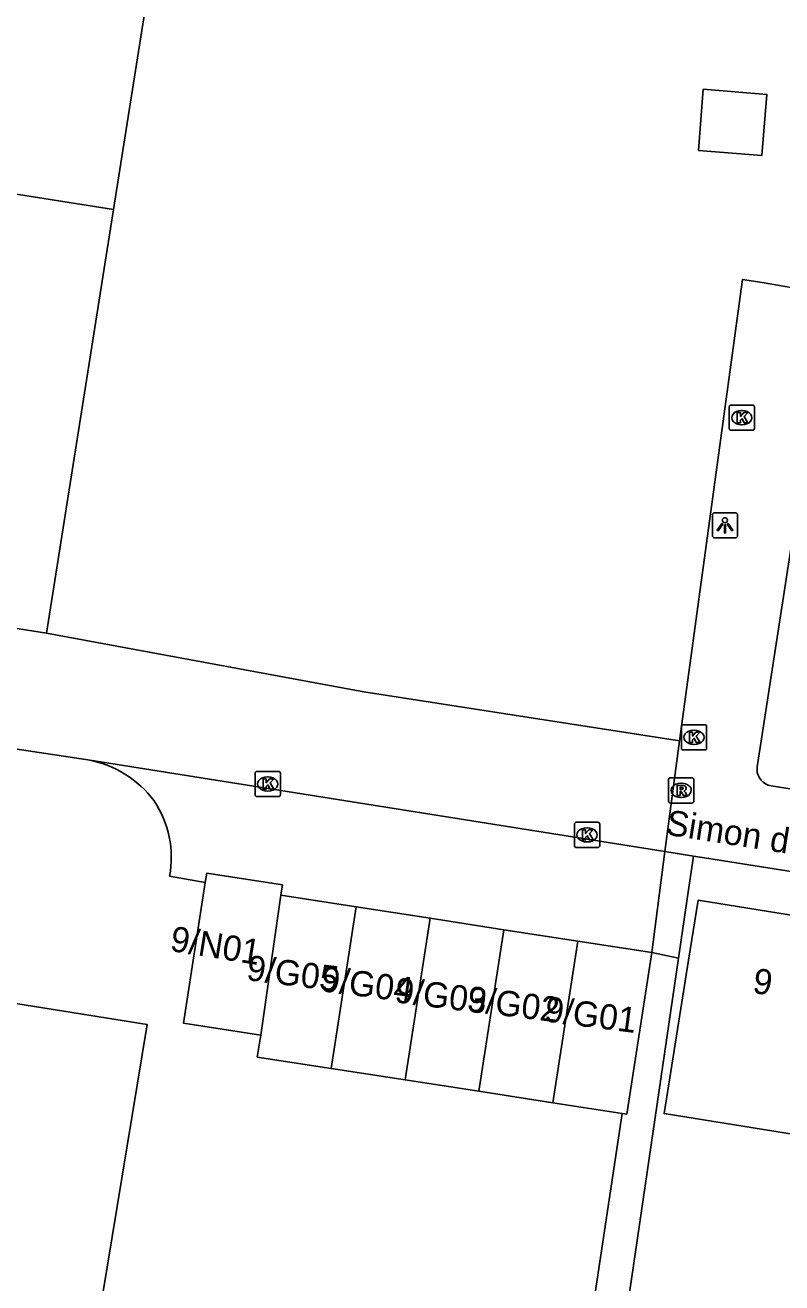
# Model space of a CAD drawing. Extents: x 163010 to 163853, y 382793 to 383982.
# Drawn here: x 163217.64 to 163247.59, y 383160.96 to 383210.78 of the extents above; entities that cross this region are included whole.
import ezdxf

# ---------------------------------------------------------------- set-up
doc = ezdxf.new("R2010")
doc.units = 0
for name, color, linetype in [('IMGEO_Kolk', 7, 'Continuous'), ('IMGEO_Lichtpunt', 7, 'Continuous'), ('IMGEO_Openbare_ruimte_label', 7, 'Continuous'), ('IMGEO_Pand', 7, 'Continuous'), ('IMGEO_Pand_nummerreeks', 7, 'Continuous'), ('IMGEO_Rijbaan_lokaal_open', 7, 'Continuous'), ('IMGEO_Rioolput', 7, 'Continuous'), ('IMGEO_Voetpad_open', 7, 'Continuous')]:
    doc.layers.add(name, color=color, linetype=linetype)

msp = doc.modelspace()

# ---------------------------------------------------------------- linework, layer by layer
at = {"layer": 'IMGEO_Kolk'}
for p, q in [((163245.504, 383194.803), (163245.504, 383195.655)), ((163245.579, 383195.729), (163246.431, 383195.729)), ((163245.992, 383195.509), (163246.017, 383195.509)), ((163246.505, 383195.655), (163246.505, 383194.803)), ((163246.015, 383194.949), (163245.99, 383194.949)), ((163246.431, 383194.729), (163245.579, 383194.729)), ((163243.611, 383182.141), (163243.611, 383182.993)), ((163243.686, 383183.067), (163244.538, 383183.067)), ((163244.099, 383182.847), (163244.124, 383182.847)), ((163244.612, 383182.993), (163244.612, 383182.141)), ((163244.538, 383182.067), (163243.686, 383182.067)), ((163244.122, 383182.287), (163244.097, 383182.287)), ((163226.738, 383180.292), (163226.738, 383181.144)), ((163226.813, 383181.218), (163227.665, 383181.218)), ((163227.226, 383180.998), (163227.251, 383180.998)), ((163227.739, 383181.144), (163227.739, 383180.292)), ((163227.249, 383180.438), (163227.224, 383180.438)), ((163227.665, 383180.218), (163226.813, 383180.218)), ((163239.379, 383178.275), (163239.379, 383179.127)), ((163239.454, 383179.201), (163240.306, 383179.201)), ((163239.867, 383178.981), (163239.892, 383178.981)), ((163240.38, 383179.127), (163240.38, 383178.275)), ((163239.89, 383178.421), (163239.865, 383178.421)), ((163240.306, 383178.201), (163239.454, 383178.201))]:
    msp.add_line(p, q, dxfattribs=at)
for points in [[(163245.504, 383194.803), (163245.504, 383195.655)], [(163245.579, 383195.729), (163246.431, 383195.729)], [(163245.825, 383195.429), (163245.948, 383195.429), (163245.948, 383195.278), (163246.078, 383195.429), (163246.242, 383195.429), (163246.096, 383195.278), (163246.249, 383195.029), (163246.097, 383195.029), (163246.012, 383195.193), (163245.948, 383195.126), (163245.948, 383195.029), (163245.825, 383195.029), (163245.825, 383195.429)], [(163246.505, 383195.655), (163246.505, 383194.803)], [(163246.431, 383194.729), (163245.579, 383194.729)], [(163243.611, 383182.141), (163243.611, 383182.993)], [(163243.686, 383183.067), (163244.538, 383183.067)], [(163244.612, 383182.993), (163244.612, 383182.141)], [(163243.932, 383182.767), (163244.055, 383182.767), (163244.055, 383182.616), (163244.185, 383182.767), (163244.349, 383182.767), (163244.203, 383182.616), (163244.356, 383182.367), (163244.204, 383182.367), (163244.119, 383182.531), (163244.055, 383182.464), (163244.055, 383182.367), (163243.932, 383182.367), (163243.932, 383182.767)], [(163244.538, 383182.067), (163243.686, 383182.067)], [(163226.738, 383180.292), (163226.738, 383181.144)], [(163226.813, 383181.218), (163227.665, 383181.218)], [(163227.059, 383180.918), (163227.182, 383180.918), (163227.182, 383180.767), (163227.312, 383180.918), (163227.476, 383180.918), (163227.33, 383180.767), (163227.483, 383180.518), (163227.331, 383180.518), (163227.246, 383180.682), (163227.182, 383180.615), (163227.182, 383180.518), (163227.059, 383180.518), (163227.059, 383180.918)], [(163227.739, 383181.144), (163227.739, 383180.292)], [(163227.665, 383180.218), (163226.813, 383180.218)], [(163239.379, 383178.275), (163239.379, 383179.127)], [(163239.454, 383179.201), (163240.306, 383179.201)], [(163239.7, 383178.901), (163239.823, 383178.901), (163239.823, 383178.75), (163239.953, 383178.901), (163240.117, 383178.901), (163239.971, 383178.75), (163240.124, 383178.501), (163239.972, 383178.501), (163239.887, 383178.665), (163239.823, 383178.598), (163239.823, 383178.501), (163239.7, 383178.501), (163239.7, 383178.901)], [(163240.38, 383179.127), (163240.38, 383178.275)], [(163240.306, 383178.201), (163239.454, 383178.201)]]:
    msp.add_lwpolyline(points, dxfattribs=at)
for centre, start, end in [((163245.581, 383195.653), 91.552, 178.448), ((163245.581, 383195.653), 91.552, 178.448), ((163246.429, 383195.653), 1.552, 88.448), ((163246.429, 383195.653), 1.552, 88.448), ((163245.581, 383194.805), 181.552, 268.448), ((163245.581, 383194.805), 181.552, 268.448), ((163246.429, 383194.805), 271.552, 358.448), ((163246.429, 383194.805), 271.552, 358.448), ((163243.688, 383182.991), 91.552, 178.448), ((163243.688, 383182.991), 91.552, 178.448), ((163244.536, 383182.991), 1.552, 88.448), ((163244.536, 383182.991), 1.552, 88.448), ((163243.688, 383182.143), 181.552, 268.448), ((163243.688, 383182.143), 181.552, 268.448), ((163244.536, 383182.143), 271.552, 358.448), ((163244.536, 383182.143), 271.552, 358.448), ((163226.815, 383181.142), 91.552, 178.448), ((163226.815, 383181.142), 91.552, 178.448), ((163227.663, 383181.142), 1.552, 88.448), ((163227.663, 383181.142), 1.552, 88.448), ((163226.815, 383180.294), 181.552, 268.448), ((163226.815, 383180.294), 181.552, 268.448), ((163227.663, 383180.294), 271.552, 358.448), ((163227.663, 383180.294), 271.552, 358.448), ((163239.456, 383179.125), 91.552, 178.448), ((163239.456, 383179.125), 91.552, 178.448), ((163240.304, 383179.125), 1.552, 88.448), ((163240.304, 383179.125), 1.552, 88.448), ((163239.456, 383178.277), 181.552, 268.448), ((163239.456, 383178.277), 181.552, 268.448), ((163240.304, 383178.277), 271.552, 358.448), ((163240.304, 383178.277), 271.552, 358.448)]:
    msp.add_arc(centre, 0.0765, start, end, dxfattribs=at)
for centre, major_axis, ratio, start_param, end_param in [((163245.991, 383195.229), (-0.387, 0.002), 0.722429, 4.712389, 7.853982), ((163246.016, 383195.229), (-0.39, 0.002), 0.717154, 1.570796, 4.712389), ((163244.098, 383182.567), (-0.387, 0.002), 0.722429, 4.712389, 7.853982), ((163244.123, 383182.567), (-0.39, 0.002), 0.717154, 1.570796, 4.712389), ((163227.225, 383180.718), (-0.387, 0.002), 0.722429, 4.712389, 7.853982), ((163227.25, 383180.718), (-0.39, 0.002), 0.717154, 1.570796, 4.712389), ((163239.866, 383178.701), (-0.387, 0.002), 0.722429, 4.712389, 7.853982), ((163239.891, 383178.701), (-0.39, 0.002), 0.717154, 1.570796, 4.712389)]:
    msp.add_ellipse(centre, major_axis=major_axis, ratio=ratio, start_param=start_param, end_param=end_param, dxfattribs=at)
at = {"layer": 'IMGEO_Lichtpunt'}
for p, q in [((163244.839, 383191.368), (163244.839, 383190.561)), ((163244.839, 383191.368), (163244.839, 383190.561)), ((163245.741, 383191.463), (163244.933, 383191.463)), ((163245.741, 383191.463), (163244.933, 383191.463)), ((163245.835, 383190.561), (163245.835, 383191.368)), ((163245.835, 383190.561), (163245.835, 383191.368)), ((163244.933, 383190.467), (163245.741, 383190.467)), ((163244.933, 383190.467), (163245.741, 383190.467))]:
    msp.add_line(p, q, dxfattribs=at)
for points in [[(163245.213, 383191.032), (163245.252, 383191.004), (163245.064, 383190.742), (163245.026, 383190.769), (163245.213, 383191.032)], [(163245.315, 383190.984), (163245.362, 383190.984), (163245.362, 383190.662), (163245.315, 383190.662), (163245.315, 383190.984)], [(163245.425, 383191.004), (163245.463, 383191.031), (163245.65, 383190.769), (163245.611, 383190.741), (163245.425, 383191.004)]]:
    msp.add_lwpolyline(points, dxfattribs=at)
msp.add_circle((163245.338, 383191.166), 0.0994, dxfattribs=at)
for centre, start, end in [((163244.933, 383191.368), 90, 180), ((163244.933, 383191.368), 90, 180), ((163245.741, 383191.368), 0, 90), ((163245.741, 383191.368), 0, 90), ((163244.933, 383190.561), 180, 270), ((163244.933, 383190.561), 180, 270), ((163245.741, 383190.561), 270, 0), ((163245.741, 383190.561), 270, 360)]:
    msp.add_arc(centre, 0.0946, start, end, dxfattribs=at)
at = {"layer": 'IMGEO_Pand'}
for points in [[(163223.782, 383220.262), (163221.131, 383203.477)], [(163244.285, 383205.815), (163246.796, 383205.613), (163246.992, 383208.037), (163244.481, 383208.239), (163244.285, 383205.815)], [(163211.262, 383205.035), (163221.131, 383203.477)], [(163221.131, 383203.477), (163218.481, 383186.691)], [(163218.481, 383186.691), (163211.549, 383187.786), (163211.473, 383187.305), (163209.513, 383187.614), (163209.584, 383188.063), (163208.607, 383188.217), (163208.656, 383188.529)], [(163227.76, 383176.31), (163227.823, 383176.717), (163224.823, 383177.181), (163224.766, 383176.815)], [(163226.959, 383170.769), (163223.905, 383171.241), (163224.766, 383176.815)], [(163226.959, 383170.769), (163227.76, 383176.31)], [(163227.76, 383176.31), (163230.738, 383175.85)], [(163230.738, 383175.85), (163229.749, 383169.448)], [(163233.663, 383175.398), (163230.738, 383175.85)], [(163248.829, 383166.718), (163242.926, 383167.662), (163243.899, 383173.74), (163244.278, 383176.111), (163250.181, 383175.167)], [(163232.674, 383168.996), (163233.663, 383175.398)], [(163236.587, 383174.946), (163233.663, 383175.398)], [(163236.587, 383174.946), (163235.598, 383168.545)], [(163239.512, 383174.494), (163236.587, 383174.946)], [(163239.512, 383174.494), (163238.523, 383168.093)], [(163242.437, 383174.042), (163239.512, 383174.494)], [(163242.437, 383174.042), (163241.447, 383167.641), (163241.269, 383167.669)], [(163209.92, 383155.97), (163212.599, 383172.714), (163213.722, 383172.534), (163213.796, 383173.002), (163215.426, 383172.741), (163215.36, 383172.328), (163222.463, 383171.191), (163219.699, 383154.364)], [(163229.749, 383169.448), (163226.825, 383169.9), (163226.959, 383170.769)], [(163232.674, 383168.996), (163229.749, 383169.448)], [(163235.598, 383168.545), (163232.674, 383168.996)], [(163238.523, 383168.093), (163235.598, 383168.545)], [(163241.269, 383167.669), (163238.523, 383168.093)]]:
    msp.add_lwpolyline(points, dxfattribs=at)
at = {"layer": 'IMGEO_Rijbaan_lokaal_open'}
for points in [[(163218.481, 383186.691), (163231.042, 383184.362), (163243.541, 383182.432)], [(163220.116, 383181.672), (163203.919, 383184.12)], [(163243.541, 383182.432), (163242.963, 383178.042)], [(163242.963, 383178.042), (163220.116, 383181.672)], [(163242.963, 383178.042), (163242.437, 383174.042)], [(163224.766, 383176.815), (163223.352, 383177.07)]]:
    msp.add_lwpolyline(points, dxfattribs=at)
for centre, radius, start, end in [((163219.376, 383177.542), 4.195, 36.6204, 79.8366), ((163219.41, 383177.813), 4.011, 349.3252, 33.8127)]:
    msp.add_arc(centre, radius, start, end, dxfattribs=at)
at = {"layer": 'IMGEO_Rioolput'}
for p, q in [((163243.104, 383180.038), (163243.104, 383180.89)), ((163243.179, 383180.964), (163244.031, 383180.964)), ((163244.105, 383180.89), (163244.105, 383180.038)), ((163243.592, 383180.744), (163243.617, 383180.744)), ((163244.031, 383179.964), (163243.179, 383179.964)), ((163243.615, 383180.184), (163243.59, 383180.184))]:
    msp.add_line(p, q, dxfattribs=at)
for points in [[(163243.104, 383180.038), (163243.104, 383180.89)], [(163243.179, 383180.964), (163244.031, 383180.964)], [(163244.105, 383180.89), (163244.105, 383180.038)], [(163243.693, 383180.662), (163243.441, 383180.664), (163243.441, 383180.264)], [(163243.441, 383180.264), (163243.565, 383180.264), (163243.565, 383180.426), (163243.576, 383180.426)], [(163243.619, 383180.583), (163243.565, 383180.583), (163243.565, 383180.502)], [(163243.565, 383180.502), (163243.617, 383180.502)], [(163243.623, 383180.397), (163243.694, 383180.264), (163243.834, 383180.264), (163243.769, 383180.39)], [(163244.031, 383179.964), (163243.179, 383179.964)]]:
    msp.add_lwpolyline(points, dxfattribs=at)
for centre, radius, start, end in [((163243.181, 383180.888), 0.0765, 91.552, 178.448), ((163243.181, 383180.888), 0.0765, 91.552, 178.448), ((163244.029, 383180.888), 0.0765, 1.552, 88.448), ((163244.029, 383180.888), 0.0765, 1.552, 88.448), ((163243.575, 383180.373), 0.0533, 26.0293, 88.6989), ((163243.601, 383180.691), 0.19, 274.7715, 282.9687), ((163243.625, 383180.487), 0.0964, 77.0061, 93.1865), ((163243.639, 383180.544), 0.0378, 276.6634, 79.6772), ((163243.692, 383180.552), 0.109, 350.3612, 89.416), ((163243.69, 383180.552), 0.112, 277.5842, 350.9817), ((163243.674, 383180.337), 0.108, 29.5134, 73.7905), ((163243.181, 383180.04), 0.0765, 181.552, 268.448), ((163243.181, 383180.04), 0.0765, 181.552, 268.448), ((163244.029, 383180.04), 0.0765, 271.552, 358.448), ((163244.029, 383180.04), 0.0765, 271.552, 358.448)]:
    msp.add_arc(centre, radius, start, end, dxfattribs=at)
for centre, major_axis, ratio, start_param, end_param in [((163243.591, 383180.464), (-0.387, 0.002), 0.722429, 4.712389, 7.853982), ((163243.616, 383180.464), (-0.39, 0.002), 0.717154, 1.570796, 4.712389)]:
    msp.add_ellipse(centre, major_axis=major_axis, ratio=ratio, start_param=start_param, end_param=end_param, dxfattribs=at)
at = {"layer": 'IMGEO_Voetpad_open'}
for points in [[(163243.541, 383182.432), (163246.029, 383200.699), (163246.804, 383200.581), (163248.021, 383200.366)], [(163248.827, 383195.745), (163246.613, 383181.4), (163246.606, 383181.286), (163246.618, 383181.172), (163246.65, 383181.061), (163246.701, 383180.958), (163246.768, 383180.865), (163246.851, 383180.786), (163246.946, 383180.721), (163247.051, 383180.675), (163247.162, 383180.646), (163273.036, 383176.528)], [(163244.095, 383177.862), (163242.963, 383178.042)], [(163244.095, 383177.862), (163243.847, 383176.174), (163243.502, 383173.822)], [(163273.609, 383173.196), (163244.524, 383177.794), (163244.095, 383177.862)], [(163243.502, 383173.822), (163242.437, 383174.042)], [(163241.456, 383159.566), (163241.409, 383159.573), (163243.502, 383173.822)], [(163241.269, 383167.669), (163236.517, 383136.095)]]:
    msp.add_lwpolyline(points, dxfattribs=at)

# ---------------------------------------------------------------- texts
at = {"layer": 'IMGEO_Openbare_ruimte_label'}
msp.add_text('Simon de Vliegerstraat', height=1, rotation=351.084, dxfattribs=at).set_placement((163242.959, 383178.717))
at = {"layer": 'IMGEO_Pand_nummerreeks'}
for s, rotation, p in [('9/N01', 350.8377, (163223.336, 383174.112)), ('9/G05', 352.6768, (163226.362, 383172.955)), ('9/G04', 352.6768, (163229.301, 383172.515)), ('9', 350.9102, (163246.394, 383172.45)), ('9/G03', 352.6768, (163232.23, 383172.075)), ('9/G02', 352.6768, (163235.095, 383171.731)), ('9/G01', 352.6776, (163238.161, 383171.316))]:
    msp.add_text(s, height=1, rotation=rotation, dxfattribs=at).set_placement(p)

doc.saveas('drawing.dxf')
